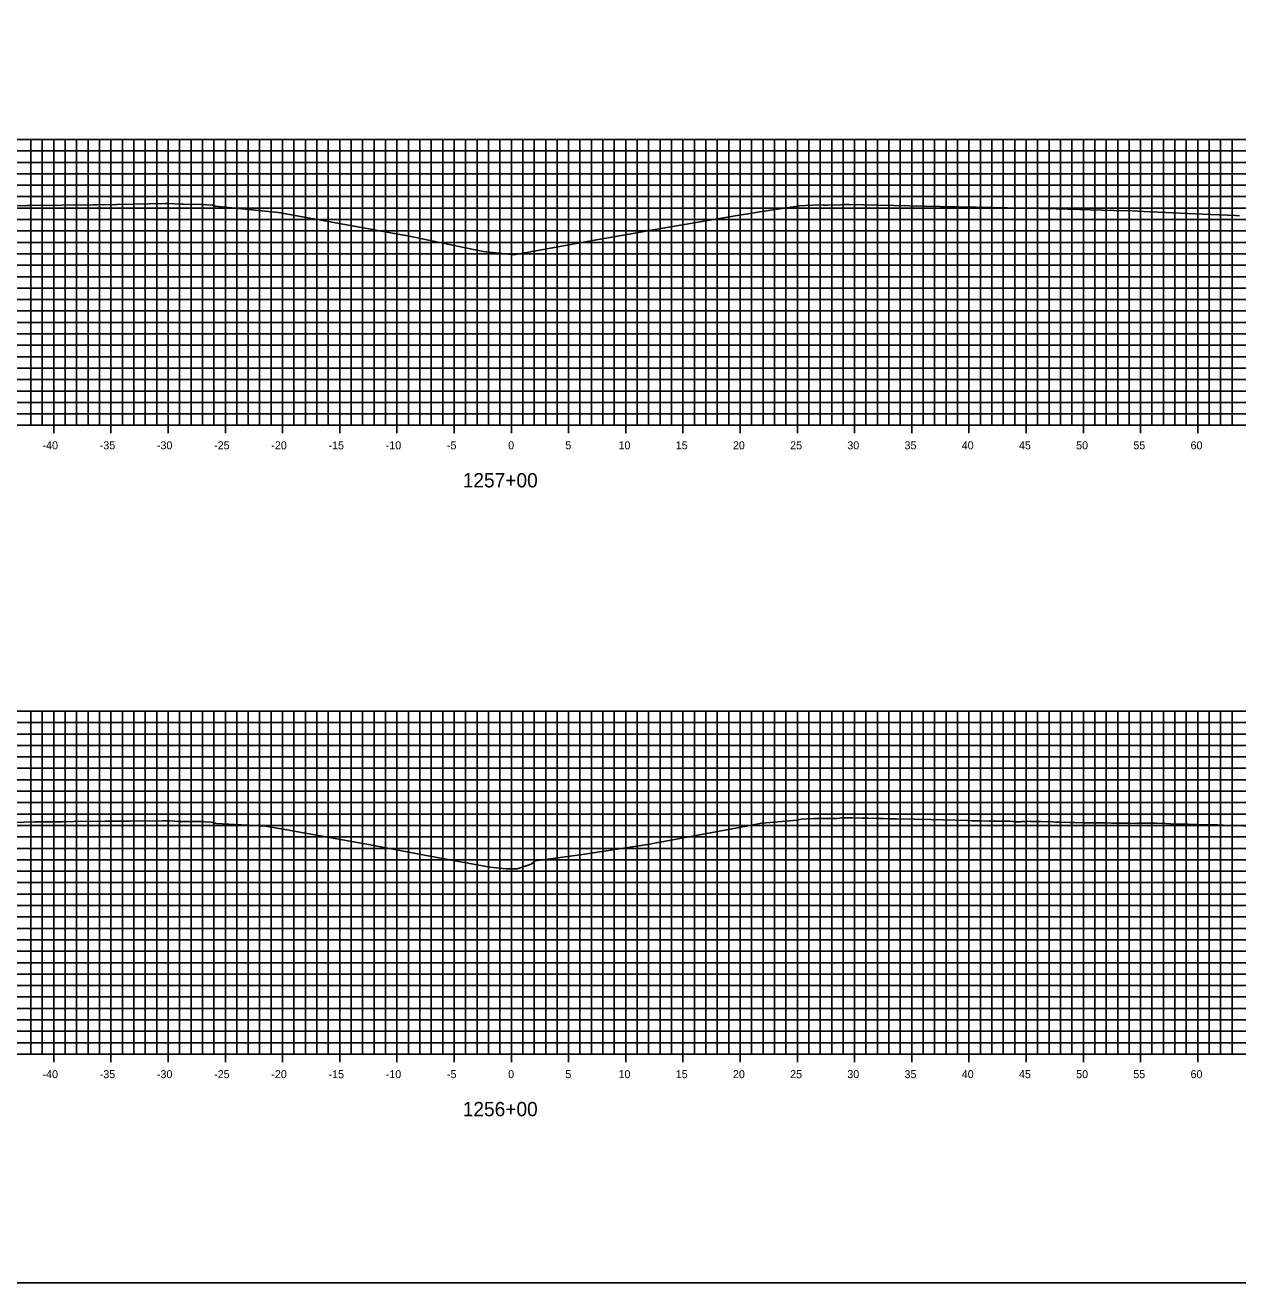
# Model space of a CAD drawing. Extents: x 674939 to 678919, y 750652 to 765176.
# Drawn here: x 678706 to 678812, y 761506.3 to 761616.3 of the extents above; entities that cross this region are included whole.
import ezdxf

# ---------------------------------------------------------------- set-up
doc = ezdxf.new("R2010")
doc.units = 0
for name, color, linetype in [('R_Axis', 7, 'Continuous'), ('R_Axis Annot', 7, 'Continuous'), ('R_Exist Surface', 7, 'Continuous'), ('R_Grid', 7, 'Continuous'), ('R_No Plot', 7, 'Continuous')]:
    doc.layers.add(name, color=color, linetype=linetype)

msp = doc.modelspace()

# ---------------------------------------------------------------- linework, layer by layer
at = {"layer": 'R_Axis'}
for p, q in [((678708.53, 761580.59), (678708.53, 761581.99)), ((678713.53, 761580.59), (678713.53, 761581.99)), ((678718.53, 761580.59), (678718.53, 761581.99)), ((678723.53, 761580.59), (678723.53, 761581.99)), ((678728.53, 761580.59), (678728.53, 761581.99)), ((678733.53, 761580.59), (678733.53, 761581.99)), ((678738.53, 761580.59), (678738.53, 761581.99)), ((678743.53, 761580.59), (678743.53, 761581.99)), ((678748.53, 761580.59), (678748.53, 761581.99)), ((678753.53, 761580.59), (678753.53, 761581.99)), ((678758.53, 761580.59), (678758.53, 761581.99)), ((678763.53, 761580.59), (678763.53, 761581.99)), ((678768.53, 761580.59), (678768.53, 761581.99)), ((678773.53, 761580.59), (678773.53, 761581.99)), ((678778.53, 761580.59), (678778.53, 761581.99)), ((678783.53, 761580.59), (678783.53, 761581.99)), ((678788.53, 761580.59), (678788.53, 761581.99)), ((678793.53, 761580.59), (678793.53, 761581.99)), ((678798.53, 761580.59), (678798.53, 761581.99)), ((678803.53, 761580.59), (678803.53, 761581.99)), ((678808.53, 761580.59), (678808.53, 761581.99)), ((678598.53, 761581.29), (678898.53, 761581.29)), ((678708.53, 761525.59), (678708.53, 761526.99)), ((678713.53, 761525.59), (678713.53, 761526.99)), ((678718.53, 761525.59), (678718.53, 761526.99)), ((678723.53, 761525.59), (678723.53, 761526.99)), ((678728.53, 761525.59), (678728.53, 761526.99)), ((678733.53, 761525.59), (678733.53, 761526.99)), ((678738.53, 761525.59), (678738.53, 761526.99)), ((678743.53, 761525.59), (678743.53, 761526.99)), ((678748.53, 761525.59), (678748.53, 761526.99)), ((678753.53, 761525.59), (678753.53, 761526.99)), ((678758.53, 761525.59), (678758.53, 761526.99)), ((678763.53, 761525.59), (678763.53, 761526.99)), ((678768.53, 761525.59), (678768.53, 761526.99)), ((678773.53, 761525.59), (678773.53, 761526.99)), ((678778.53, 761525.59), (678778.53, 761526.99)), ((678783.53, 761525.59), (678783.53, 761526.99)), ((678788.53, 761525.59), (678788.53, 761526.99)), ((678793.53, 761525.59), (678793.53, 761526.99)), ((678798.53, 761525.59), (678798.53, 761526.99)), ((678803.53, 761525.59), (678803.53, 761526.99)), ((678808.53, 761525.59), (678808.53, 761526.99)), ((678598.53, 761526.29), (678898.53, 761526.29))]:
    msp.add_line(p, q, dxfattribs=at)
at = {"layer": 'R_Exist Surface'}
for points in [[(678702.25, 761600.41), (678706.23, 761600.51), (678706.37, 761600.51), (678706.5, 761600.51), (678711.99, 761600.58), (678712.11, 761600.58), (678712.31, 761600.58), (678714.01, 761600.59), (678714.1, 761600.59), (678714.11, 761600.59), (678718.27, 761600.69), (678718.33, 761600.69), (678718.4, 761600.69), (678718.51, 761600.69), (678718.51, 761600.69), (678719.73, 761600.62), (678719.82, 761600.62), (678719.85, 761600.62), (678721.37, 761600.6), (678721.45, 761600.59), (678722.4, 761600.55), (678722.64, 761600.47), (678722.65, 761600.46), (678723.22, 761600.4), (678728.19, 761599.9), (678738.33, 761598.07), (678738.92, 761597.96), (678739.19, 761597.91), (678746.07, 761596.48), (678747.99, 761596.29), (678748.75, 761596.21), (678755.97, 761597.5), (678759.49, 761598.12), (678760.94, 761598.39), (678768.43, 761599.66), (678769.76, 761599.88), (678770.04, 761599.92), (678773.75, 761600.49), (678773.76, 761600.5), (678773.76, 761600.5), (678774.23, 761600.52), (678775.51, 761600.56), (678775.79, 761600.54), (678776.2, 761600.54), (678777.3, 761600.58), (678777.52, 761600.59), (678777.59, 761600.59), (678778.05, 761600.6), (678779.27, 761600.58), (678787.34, 761600.4), (678789.15, 761600.36), (678790.5, 761600.33), (678794.74, 761600.25), (678795.8, 761600.24), (678796.15, 761600.22), (678801.23, 761600.09), (678802.76, 761600.05), (678804.41, 761599.97), (678808.93, 761599.77), (678811.85, 761599.65), (678812.18, 761599.62)], [(678703.99, 761546.53), (678706.87, 761546.6), (678707.99, 761546.62), (678709.29, 761546.62), (678710.29, 761546.63), (678713.03, 761546.67), (678713.2, 761546.66), (678713.53, 761546.67), (678714.25, 761546.66), (678714.87, 761546.67), (678715.15, 761546.66), (678718.03, 761546.7), (678718.53, 761546.71), (678718.68, 761546.71), (678719.11, 761546.67), (678719.45, 761546.65), (678721.03, 761546.63), (678721.48, 761546.63), (678721.76, 761546.61), (678722.33, 761546.58), (678722.44, 761546.55), (678722.73, 761546.46), (678726.02, 761546.28), (678727.04, 761546.24), (678728.42, 761546.01), (678736.04, 761544.62), (678741.4, 761543.62), (678746.66, 761542.63), (678748.08, 761542.51), (678749.03, 761542.5), (678750.25, 761542.91), (678750.6, 761543.19), (678754.56, 761543.72), (678760.42, 761544.64), (678769.08, 761546.23), (678770.4, 761546.49), (678771.16, 761546.56), (678773.51, 761546.75), (678773.53, 761546.76), (678773.61, 761546.78), (678773.87, 761546.83), (678774.37, 761546.87), (678774.97, 761546.9), (678775.34, 761546.9), (678775.72, 761546.9), (678776.59, 761546.89), (678776.99, 761546.91), (678777.24, 761546.94), (678777.41, 761546.95), (678777.46, 761546.95), (678777.8, 761546.96), (678778.32, 761546.95), (678779.2, 761546.93), (678779.32, 761546.94), (678779.7, 761546.92), (678780.44, 761546.9), (678781.07, 761546.91), (678781.57, 761546.88), (678782.2, 761546.87), (678783.77, 761546.83), (678784.07, 761546.82), (678784.14, 761546.83), (678788.4, 761546.72), (678788.77, 761546.7), (678789.45, 761546.69), (678790.27, 761546.67), (678791.9, 761546.66), (678792.12, 761546.66), (678792.35, 761546.65), (678792.47, 761546.63), (678792.55, 761546.6), (678792.62, 761546.6), (678793, 761546.62), (678793.15, 761546.65), (678793.52, 761546.65), (678793.65, 761546.66), (678793.9, 761546.65), (678794.87, 761546.64), (678795.87, 761546.6), (678796.12, 761546.59), (678796.57, 761546.57), (678797.32, 761546.55), (678797.77, 761546.55), (678797.9, 761546.53), (678798.52, 761546.54), (678798.6, 761546.52), (678798.97, 761546.52), (678799.65, 761546.53), (678799.77, 761546.52), (678800.15, 761546.51), (678800.22, 761546.51), (678800.35, 761546.52), (678800.5, 761546.53), (678801, 761546.5), (678801.3, 761546.49), (678801.55, 761546.5), (678801.57, 761546.5), (678801.68, 761546.5), (678802.57, 761546.48), (678803.22, 761546.47), (678803.3, 761546.49), (678803.67, 761546.5), (678804.05, 761546.5), (678804.8, 761546.49), (678804.87, 761546.48), (678804.95, 761546.49), (678805.7, 761546.46), (678806.15, 761546.44), (678807.68, 761546.4), (678809.42, 761546.36), (678810.27, 761546.34), (678810.77, 761546.33), (678814.13, 761546.21)]]:
    msp.add_lwpolyline(points, dxfattribs=at)
at = {"layer": 'R_Grid'}
for p, q in [((678598.53, 761606.29), (678898.53, 761606.29)), ((678706.53, 761581.29), (678706.53, 761606.29)), ((678707.53, 761581.29), (678707.53, 761606.29)), ((678708.53, 761581.29), (678708.53, 761606.29)), ((678709.53, 761581.29), (678709.53, 761606.29)), ((678710.53, 761581.29), (678710.53, 761606.29)), ((678711.53, 761581.29), (678711.53, 761606.29)), ((678712.53, 761581.29), (678712.53, 761606.29)), ((678713.53, 761581.29), (678713.53, 761606.29)), ((678714.53, 761581.29), (678714.53, 761606.29)), ((678715.53, 761581.29), (678715.53, 761606.29)), ((678716.53, 761581.29), (678716.53, 761606.29)), ((678717.53, 761581.29), (678717.53, 761606.29)), ((678718.53, 761581.29), (678718.53, 761606.29)), ((678719.53, 761581.29), (678719.53, 761606.29)), ((678720.53, 761581.29), (678720.53, 761606.29)), ((678721.53, 761581.29), (678721.53, 761606.29)), ((678722.53, 761581.29), (678722.53, 761606.29)), ((678723.53, 761581.29), (678723.53, 761606.29)), ((678724.53, 761581.29), (678724.53, 761606.29)), ((678725.53, 761581.29), (678725.53, 761606.29)), ((678726.53, 761581.29), (678726.53, 761606.29)), ((678727.53, 761581.29), (678727.53, 761606.29)), ((678728.53, 761581.29), (678728.53, 761606.29)), ((678729.53, 761581.29), (678729.53, 761606.29)), ((678730.53, 761581.29), (678730.53, 761606.29)), ((678731.53, 761581.29), (678731.53, 761606.29)), ((678732.53, 761581.29), (678732.53, 761606.29)), ((678733.53, 761581.29), (678733.53, 761606.29)), ((678734.53, 761581.29), (678734.53, 761606.29)), ((678735.53, 761581.29), (678735.53, 761606.29)), ((678736.53, 761581.29), (678736.53, 761606.29)), ((678737.53, 761581.29), (678737.53, 761606.29)), ((678738.53, 761581.29), (678738.53, 761606.29)), ((678739.53, 761581.29), (678739.53, 761606.29)), ((678740.53, 761581.29), (678740.53, 761606.29)), ((678741.53, 761581.29), (678741.53, 761606.29)), ((678742.53, 761581.29), (678742.53, 761606.29)), ((678743.53, 761581.29), (678743.53, 761606.29)), ((678744.53, 761581.29), (678744.53, 761606.29)), ((678745.53, 761581.29), (678745.53, 761606.29)), ((678746.53, 761581.29), (678746.53, 761606.29)), ((678747.53, 761581.29), (678747.53, 761606.29)), ((678748.53, 761581.29), (678748.53, 761606.29)), ((678749.53, 761581.29), (678749.53, 761606.29)), ((678750.53, 761581.29), (678750.53, 761606.29)), ((678751.53, 761581.29), (678751.53, 761606.29)), ((678752.53, 761581.29), (678752.53, 761606.29)), ((678753.53, 761581.29), (678753.53, 761606.29)), ((678754.53, 761581.29), (678754.53, 761606.29)), ((678755.53, 761581.29), (678755.53, 761606.29)), ((678756.53, 761581.29), (678756.53, 761606.29)), ((678757.53, 761581.29), (678757.53, 761606.29)), ((678758.53, 761581.29), (678758.53, 761606.29)), ((678759.53, 761581.29), (678759.53, 761606.29)), ((678760.53, 761581.29), (678760.53, 761606.29)), ((678761.53, 761581.29), (678761.53, 761606.29)), ((678762.53, 761581.29), (678762.53, 761606.29)), ((678763.53, 761581.29), (678763.53, 761606.29)), ((678764.53, 761581.29), (678764.53, 761606.29)), ((678765.53, 761581.29), (678765.53, 761606.29)), ((678766.53, 761581.29), (678766.53, 761606.29)), ((678767.53, 761581.29), (678767.53, 761606.29)), ((678768.53, 761581.29), (678768.53, 761606.29)), ((678769.53, 761581.29), (678769.53, 761606.29)), ((678770.53, 761581.29), (678770.53, 761606.29)), ((678771.53, 761581.29), (678771.53, 761606.29)), ((678772.53, 761581.29), (678772.53, 761606.29)), ((678773.53, 761581.29), (678773.53, 761606.29)), ((678774.53, 761581.29), (678774.53, 761606.29)), ((678775.53, 761581.29), (678775.53, 761606.29)), ((678776.53, 761581.29), (678776.53, 761606.29)), ((678777.53, 761581.29), (678777.53, 761606.29)), ((678778.53, 761581.29), (678778.53, 761606.29)), ((678779.53, 761581.29), (678779.53, 761606.29)), ((678780.53, 761581.29), (678780.53, 761606.29)), ((678781.53, 761581.29), (678781.53, 761606.29)), ((678782.53, 761581.29), (678782.53, 761606.29)), ((678783.53, 761581.29), (678783.53, 761606.29)), ((678784.53, 761581.29), (678784.53, 761606.29)), ((678785.53, 761581.29), (678785.53, 761606.29)), ((678786.53, 761581.29), (678786.53, 761606.29)), ((678787.53, 761581.29), (678787.53, 761606.29)), ((678788.53, 761581.29), (678788.53, 761606.29)), ((678789.53, 761581.29), (678789.53, 761606.29)), ((678790.53, 761581.29), (678790.53, 761606.29)), ((678791.53, 761581.29), (678791.53, 761606.29)), ((678792.53, 761581.29), (678792.53, 761606.29)), ((678793.53, 761581.29), (678793.53, 761606.29)), ((678794.53, 761581.29), (678794.53, 761606.29)), ((678795.53, 761581.29), (678795.53, 761606.29)), ((678796.53, 761581.29), (678796.53, 761606.29)), ((678797.53, 761581.29), (678797.53, 761606.29)), ((678798.53, 761581.29), (678798.53, 761606.29)), ((678799.53, 761581.29), (678799.53, 761606.29)), ((678800.53, 761581.29), (678800.53, 761606.29)), ((678801.53, 761581.29), (678801.53, 761606.29)), ((678802.53, 761581.29), (678802.53, 761606.29)), ((678803.53, 761581.29), (678803.53, 761606.29)), ((678804.53, 761581.29), (678804.53, 761606.29)), ((678805.53, 761581.29), (678805.53, 761606.29)), ((678806.53, 761581.29), (678806.53, 761606.29)), ((678807.53, 761581.29), (678807.53, 761606.29)), ((678808.53, 761581.29), (678808.53, 761606.29)), ((678809.53, 761581.29), (678809.53, 761606.29)), ((678810.53, 761581.29), (678810.53, 761606.29)), ((678811.53, 761581.29), (678811.53, 761606.29)), ((678598.53, 761605.29), (678898.53, 761605.29)), ((678598.53, 761604.29), (678898.53, 761604.29)), ((678598.53, 761603.29), (678898.53, 761603.29)), ((678598.53, 761602.29), (678898.53, 761602.29)), ((678598.53, 761601.29), (678898.53, 761601.29)), ((678598.53, 761600.29), (678898.53, 761600.29)), ((678598.53, 761599.29), (678898.53, 761599.29)), ((678598.53, 761598.29), (678898.53, 761598.29)), ((678598.53, 761597.29), (678898.53, 761597.29)), ((678598.53, 761596.29), (678898.53, 761596.29)), ((678598.53, 761595.29), (678898.53, 761595.29)), ((678598.53, 761594.29), (678898.53, 761594.29)), ((678598.53, 761593.29), (678898.53, 761593.29)), ((678598.53, 761592.29), (678898.53, 761592.29)), ((678598.53, 761591.29), (678898.53, 761591.29)), ((678598.53, 761590.29), (678898.53, 761590.29)), ((678598.53, 761589.29), (678898.53, 761589.29)), ((678598.53, 761588.29), (678898.53, 761588.29)), ((678598.53, 761587.29), (678898.53, 761587.29)), ((678598.53, 761586.29), (678898.53, 761586.29)), ((678598.53, 761585.29), (678898.53, 761585.29)), ((678598.53, 761584.29), (678898.53, 761584.29)), ((678598.53, 761583.29), (678898.53, 761583.29)), ((678598.53, 761582.29), (678898.53, 761582.29)), ((678598.53, 761581.29), (678898.53, 761581.29)), ((678598.53, 761556.29), (678898.53, 761556.29)), ((678706.53, 761526.29), (678706.53, 761556.29)), ((678707.53, 761526.29), (678707.53, 761556.29)), ((678708.53, 761526.29), (678708.53, 761556.29)), ((678709.53, 761526.29), (678709.53, 761556.29)), ((678710.53, 761526.29), (678710.53, 761556.29)), ((678711.53, 761526.29), (678711.53, 761556.29)), ((678712.53, 761526.29), (678712.53, 761556.29)), ((678713.53, 761526.29), (678713.53, 761556.29)), ((678714.53, 761526.29), (678714.53, 761556.29)), ((678715.53, 761526.29), (678715.53, 761556.29)), ((678716.53, 761526.29), (678716.53, 761556.29)), ((678717.53, 761526.29), (678717.53, 761556.29)), ((678718.53, 761526.29), (678718.53, 761556.29)), ((678719.53, 761526.29), (678719.53, 761556.29)), ((678720.53, 761526.29), (678720.53, 761556.29)), ((678721.53, 761526.29), (678721.53, 761556.29)), ((678722.53, 761526.29), (678722.53, 761556.29)), ((678723.53, 761526.29), (678723.53, 761556.29)), ((678724.53, 761526.29), (678724.53, 761556.29)), ((678725.53, 761526.29), (678725.53, 761556.29)), ((678726.53, 761526.29), (678726.53, 761556.29)), ((678727.53, 761526.29), (678727.53, 761556.29)), ((678728.53, 761526.29), (678728.53, 761556.29)), ((678729.53, 761526.29), (678729.53, 761556.29)), ((678730.53, 761526.29), (678730.53, 761556.29)), ((678731.53, 761526.29), (678731.53, 761556.29)), ((678732.53, 761526.29), (678732.53, 761556.29)), ((678733.53, 761526.29), (678733.53, 761556.29)), ((678734.53, 761526.29), (678734.53, 761556.29)), ((678735.53, 761526.29), (678735.53, 761556.29)), ((678736.53, 761526.29), (678736.53, 761556.29)), ((678737.53, 761526.29), (678737.53, 761556.29)), ((678738.53, 761526.29), (678738.53, 761556.29)), ((678739.53, 761526.29), (678739.53, 761556.29)), ((678740.53, 761526.29), (678740.53, 761556.29)), ((678741.53, 761526.29), (678741.53, 761556.29)), ((678742.53, 761526.29), (678742.53, 761556.29)), ((678743.53, 761526.29), (678743.53, 761556.29)), ((678744.53, 761526.29), (678744.53, 761556.29)), ((678745.53, 761526.29), (678745.53, 761556.29)), ((678746.53, 761526.29), (678746.53, 761556.29)), ((678747.53, 761526.29), (678747.53, 761556.29)), ((678748.53, 761526.29), (678748.53, 761556.29)), ((678749.53, 761526.29), (678749.53, 761556.29)), ((678750.53, 761526.29), (678750.53, 761556.29)), ((678751.53, 761526.29), (678751.53, 761556.29)), ((678752.53, 761526.29), (678752.53, 761556.29)), ((678753.53, 761526.29), (678753.53, 761556.29)), ((678754.53, 761526.29), (678754.53, 761556.29)), ((678755.53, 761526.29), (678755.53, 761556.29)), ((678756.53, 761526.29), (678756.53, 761556.29)), ((678757.53, 761526.29), (678757.53, 761556.29)), ((678758.53, 761526.29), (678758.53, 761556.29)), ((678759.53, 761526.29), (678759.53, 761556.29)), ((678760.53, 761526.29), (678760.53, 761556.29)), ((678761.53, 761526.29), (678761.53, 761556.29)), ((678762.53, 761526.29), (678762.53, 761556.29)), ((678763.53, 761526.29), (678763.53, 761556.29)), ((678764.53, 761526.29), (678764.53, 761556.29)), ((678765.53, 761526.29), (678765.53, 761556.29)), ((678766.53, 761526.29), (678766.53, 761556.29)), ((678767.53, 761526.29), (678767.53, 761556.29)), ((678768.53, 761526.29), (678768.53, 761556.29)), ((678769.53, 761526.29), (678769.53, 761556.29)), ((678770.53, 761526.29), (678770.53, 761556.29)), ((678771.53, 761526.29), (678771.53, 761556.29)), ((678772.53, 761526.29), (678772.53, 761556.29)), ((678773.53, 761526.29), (678773.53, 761556.29)), ((678774.53, 761526.29), (678774.53, 761556.29)), ((678775.53, 761526.29), (678775.53, 761556.29)), ((678776.53, 761526.29), (678776.53, 761556.29)), ((678777.53, 761526.29), (678777.53, 761556.29)), ((678778.53, 761526.29), (678778.53, 761556.29)), ((678779.53, 761526.29), (678779.53, 761556.29)), ((678780.53, 761526.29), (678780.53, 761556.29)), ((678781.53, 761526.29), (678781.53, 761556.29)), ((678782.53, 761526.29), (678782.53, 761556.29)), ((678783.53, 761526.29), (678783.53, 761556.29)), ((678784.53, 761526.29), (678784.53, 761556.29)), ((678785.53, 761526.29), (678785.53, 761556.29)), ((678786.53, 761526.29), (678786.53, 761556.29)), ((678787.53, 761526.29), (678787.53, 761556.29)), ((678788.53, 761526.29), (678788.53, 761556.29)), ((678789.53, 761526.29), (678789.53, 761556.29)), ((678790.53, 761526.29), (678790.53, 761556.29)), ((678791.53, 761526.29), (678791.53, 761556.29)), ((678792.53, 761526.29), (678792.53, 761556.29)), ((678793.53, 761526.29), (678793.53, 761556.29)), ((678794.53, 761526.29), (678794.53, 761556.29)), ((678795.53, 761526.29), (678795.53, 761556.29)), ((678796.53, 761526.29), (678796.53, 761556.29)), ((678797.53, 761526.29), (678797.53, 761556.29)), ((678798.53, 761526.29), (678798.53, 761556.29)), ((678799.53, 761526.29), (678799.53, 761556.29)), ((678800.53, 761526.29), (678800.53, 761556.29)), ((678801.53, 761526.29), (678801.53, 761556.29)), ((678802.53, 761526.29), (678802.53, 761556.29)), ((678803.53, 761526.29), (678803.53, 761556.29)), ((678804.53, 761526.29), (678804.53, 761556.29)), ((678805.53, 761526.29), (678805.53, 761556.29)), ((678806.53, 761526.29), (678806.53, 761556.29)), ((678807.53, 761526.29), (678807.53, 761556.29)), ((678808.53, 761526.29), (678808.53, 761556.29)), ((678809.53, 761526.29), (678809.53, 761556.29)), ((678810.53, 761526.29), (678810.53, 761556.29)), ((678811.53, 761526.29), (678811.53, 761556.29)), ((678598.53, 761555.29), (678898.53, 761555.29)), ((678598.53, 761554.29), (678898.53, 761554.29)), ((678598.53, 761553.29), (678898.53, 761553.29)), ((678598.53, 761552.29), (678898.53, 761552.29)), ((678598.53, 761551.29), (678898.53, 761551.29)), ((678598.53, 761550.29), (678898.53, 761550.29)), ((678598.53, 761549.29), (678898.53, 761549.29)), ((678598.53, 761548.29), (678898.53, 761548.29)), ((678598.53, 761547.29), (678898.53, 761547.29)), ((678598.53, 761546.29), (678898.53, 761546.29)), ((678598.53, 761545.29), (678898.53, 761545.29)), ((678598.53, 761544.29), (678898.53, 761544.29)), ((678598.53, 761543.29), (678898.53, 761543.29)), ((678598.53, 761542.29), (678898.53, 761542.29)), ((678598.53, 761541.29), (678898.53, 761541.29)), ((678598.53, 761540.29), (678898.53, 761540.29)), ((678598.53, 761539.29), (678898.53, 761539.29)), ((678598.53, 761538.29), (678898.53, 761538.29)), ((678598.53, 761537.29), (678898.53, 761537.29)), ((678598.53, 761536.29), (678898.53, 761536.29)), ((678598.53, 761535.29), (678898.53, 761535.29)), ((678598.53, 761534.29), (678898.53, 761534.29)), ((678598.53, 761533.29), (678898.53, 761533.29)), ((678598.53, 761532.29), (678898.53, 761532.29)), ((678598.53, 761531.29), (678898.53, 761531.29)), ((678598.53, 761530.29), (678898.53, 761530.29)), ((678598.53, 761529.29), (678898.53, 761529.29)), ((678598.53, 761528.29), (678898.53, 761528.29)), ((678598.53, 761527.29), (678898.53, 761527.29)), ((678598.53, 761526.29), (678898.53, 761526.29))]:
    msp.add_line(p, q, dxfattribs=at)
at = {"layer": 'R_No Plot'}
msp.add_lwpolyline([(678578.53, 761506.29), (678918.53, 761506.29), (678918.53, 761726.29), (678578.53, 761726.29)], close=True, dxfattribs=at)

# ---------------------------------------------------------------- texts
at = {"layer": 'R_Axis Annot'}
for s, height, p in [('-40', 0.7, (678707.55, 761579.19)), ('-35', 0.7, (678712.55, 761579.19)), ('-30', 0.7, (678717.55, 761579.19)), ('-25', 0.7, (678722.55, 761579.19)), ('-20', 0.7, (678727.55, 761579.19)), ('-15', 0.7, (678732.55, 761579.19)), ('-10', 0.7, (678737.55, 761579.19)), ('-5', 0.7, (678742.9, 761579.19)), ('0', 0.7, (678748.25, 761579.19)), ('5', 0.7, (678753.25, 761579.19)), ('10', 0.7, (678757.9, 761579.19)), ('15', 0.7, (678762.9, 761579.19)), ('20', 0.7, (678767.9, 761579.19)), ('25', 0.7, (678772.9, 761579.19)), ('30', 0.7, (678777.9, 761579.19)), ('35', 0.7, (678782.9, 761579.19)), ('40', 0.7, (678787.9, 761579.19)), ('45', 0.7, (678792.9, 761579.19)), ('50', 0.7, (678797.9, 761579.19)), ('55', 0.7, (678802.9, 761579.19)), ('60', 0.7, (678807.9, 761579.19)), ('1257+00', 1.25, (678744.28, 761575.86)), ('-40', 0.7, (678707.55, 761524.19)), ('-35', 0.7, (678712.55, 761524.19)), ('-30', 0.7, (678717.55, 761524.19)), ('-25', 0.7, (678722.55, 761524.19)), ('-20', 0.7, (678727.55, 761524.19)), ('-15', 0.7, (678732.55, 761524.19)), ('-10', 0.7, (678737.55, 761524.19)), ('-5', 0.7, (678742.9, 761524.19)), ('0', 0.7, (678748.25, 761524.19)), ('5', 0.7, (678753.25, 761524.19)), ('10', 0.7, (678757.9, 761524.19)), ('15', 0.7, (678762.9, 761524.19)), ('20', 0.7, (678767.9, 761524.19)), ('25', 0.7, (678772.9, 761524.19)), ('30', 0.7, (678777.9, 761524.19)), ('35', 0.7, (678782.9, 761524.19)), ('40', 0.7, (678787.9, 761524.19)), ('45', 0.7, (678792.9, 761524.19)), ('50', 0.7, (678797.9, 761524.19)), ('55', 0.7, (678802.9, 761524.19)), ('60', 0.7, (678807.9, 761524.19)), ('1256+00', 1.25, (678744.28, 761520.86))]:
    msp.add_text(s, height=height, dxfattribs=at).set_placement(p)

doc.saveas('drawing.dxf')
